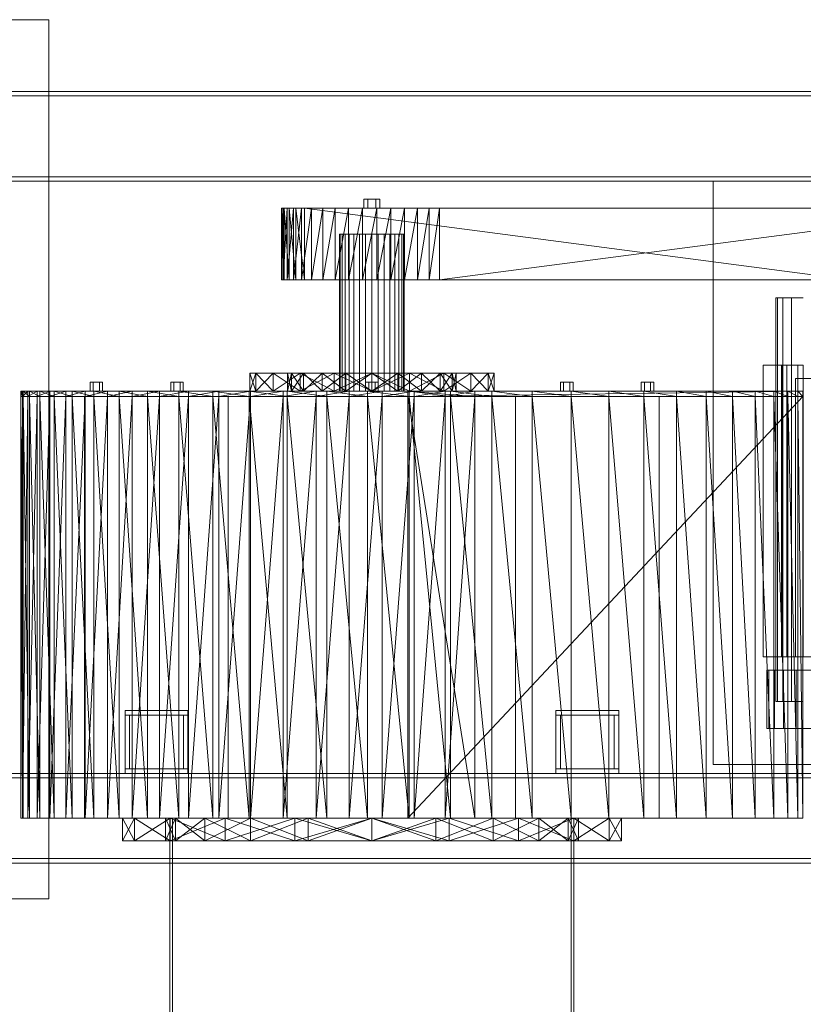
# Model space of a CAD drawing. Header units: millimetres. Extents: x -2233 to 65662, y -50530 to 6847.
# Tile 739 of 802: x 57669 to 58542, y -16417 to -15320. Entities that reach past the tile are written whole.
import ezdxf

# ---------------------------------------------------------------- set-up
doc = ezdxf.new("R2010")
doc.units = ezdxf.units.MM
doc.layers.add('superior_secador', color=7, linetype='Continuous', lineweight=0)

msp = doc.modelspace()

# ---------------------------------------------------------------- linework, layer by layer
at = {"layer": 'superior_secador'}
for p, q in [((57541.134, -15320), (57701.134, -15320)), ((57701.134, -15320), (57701.134, -16300)), ((57541.134, -15400), (59031.134, -15400)), ((59031.134, -15405), (57541.134, -15405)), ((57541.134, -15495), (59031.134, -15495)), ((59031.134, -15500), (57541.134, -15500)), ((58441.134, -16150), (58441.134, -15500)), ((58441.134, -15500), (58901.134, -15500)), ((58056.634, -15520), (58052.134, -15520)), ((58052.134, -15520), (58052.134, -15530)), ((58065.634, -15520), (58056.634, -15520)), ((58056.634, -15520), (58056.634, -15530)), ((58065.634, -15520), (58070.134, -15520)), ((58065.634, -15520), (58065.634, -15530)), ((58070.134, -15530), (58070.134, -15520)), ((57966.909, -15530), (57960.282, -15530)), ((57960.282, -15530), (57962.38, -15530)), ((57960.282, -15530), (57963.526, -15530)), ((57960.667, -15530), (57960.282, -15530)), ((57962.38, -15530), (57960.282, -15610)), ((57960.282, -15530), (57960.282, -15610)), ((57960.282, -15530), (57960.667, -15610)), ((57963.526, -15530), (57960.667, -15530)), ((57960.667, -15530), (57960.667, -15610)), ((57960.667, -15530), (57963.526, -15610)), ((57962.38, -15530), (57966.909, -15530)), ((57966.909, -15530), (57962.38, -15610)), ((57962.38, -15530), (57962.38, -15610)), ((57963.526, -15530), (57976.327, -15530)), ((57968.79, -15530), (57963.526, -15530)), ((57966.909, -15530), (57963.526, -15530)), ((57963.526, -15530), (58620.472, -15530)), ((57963.526, -15530), (57963.526, -15610)), ((57963.526, -15530), (57968.79, -15610)), ((57982.761, -15530), (57966.909, -15530)), ((57966.909, -15530), (57973.759, -15530)), ((58006.282, -15530), (57966.909, -15530)), ((58066.607, -15530), (57966.909, -15530)), ((57966.909, -15530), (58620.472, -15530)), ((58763.478, -15530), (57966.909, -15530)), ((57973.759, -15530), (57966.909, -15610)), ((57966.909, -15530), (57966.909, -15610)), ((57976.327, -15530), (57968.79, -15530)), ((57968.79, -15530), (57968.79, -15610)), ((57968.79, -15530), (57976.327, -15610)), ((57973.759, -15530), (57982.761, -15530)), ((57982.761, -15530), (57973.759, -15610)), ((57973.759, -15530), (57973.759, -15610)), ((57976.327, -15530), (58595.952, -15530)), ((57985.952, -15530), (57976.327, -15530)), ((57976.327, -15530), (58620.472, -15530)), ((57976.327, -15530), (57976.327, -15610)), ((57976.327, -15530), (57985.952, -15610)), ((58006.282, -15530), (57982.761, -15530)), ((57982.761, -15530), (57993.691, -15530)), ((57993.691, -15530), (57982.761, -15610)), ((57982.761, -15530), (57982.761, -15610)), ((58595.952, -15530), (57985.952, -15530)), ((57985.952, -15530), (57985.952, -15610)), ((57985.952, -15530), (58595.952, -15610)), ((57993.691, -15530), (58006.282, -15530)), ((58006.282, -15530), (57993.691, -15610)), ((57993.691, -15530), (57993.691, -15610)), ((58035.173, -15530), (58006.282, -15530)), ((58006.282, -15530), (58020.224, -15530)), ((58066.607, -15530), (58006.282, -15530)), ((58020.224, -15530), (58006.282, -15610)), ((58006.282, -15530), (58006.282, -15610)), ((58020.224, -15530), (58035.173, -15530)), ((58035.173, -15530), (58020.224, -15610)), ((58020.224, -15530), (58020.224, -15610)), ((58066.607, -15530), (58035.173, -15530)), ((58035.173, -15530), (58050.763, -15530)), ((58050.763, -15530), (58035.173, -15610)), ((58035.173, -15530), (58035.173, -15610)), ((58050.763, -15530), (58066.607, -15530)), ((58066.607, -15530), (58050.763, -15610)), ((58050.763, -15530), (58050.763, -15610)), ((58056.634, -15530), (58052.134, -15530)), ((58065.634, -15530), (58056.634, -15530)), ((58070.134, -15530), (58065.634, -15530)), ((58097.503, -15530), (58066.607, -15530)), ((58066.607, -15530), (58082.316, -15530)), ((58124.841, -15530), (58066.607, -15530)), ((58763.478, -15530), (58066.607, -15530)), ((58082.316, -15530), (58066.607, -15610)), ((58066.607, -15530), (58066.607, -15610)), ((58082.316, -15530), (58097.503, -15530)), ((58097.503, -15530), (58082.316, -15610)), ((58082.316, -15530), (58082.316, -15610)), ((58124.841, -15530), (58097.503, -15530)), ((58097.503, -15530), (58111.796, -15530)), ((58111.796, -15530), (58097.503, -15610)), ((58097.503, -15530), (58097.503, -15610)), ((58111.796, -15530), (58124.841, -15530)), ((58124.841, -15530), (58111.796, -15610)), ((58111.796, -15530), (58111.796, -15610)), ((58746.316, -15530), (58124.841, -15530)), ((58124.841, -15530), (58136.316, -15530)), ((58763.478, -15530), (58124.841, -15530)), ((58136.316, -15530), (58124.841, -15610)), ((58124.841, -15530), (58124.841, -15610)), ((58136.316, -15530), (58746.316, -15530)), ((58746.316, -15530), (58136.316, -15610)), ((58136.316, -15530), (58136.316, -15610)), ((58025.826, -15559), (58025.134, -15559)), ((58025.134, -15559), (58025.134, -15734)), ((58027.874, -15559), (58025.826, -15559)), ((58025.826, -15559), (58025.826, -15734)), ((58031.201, -15559), (58027.874, -15559)), ((58027.874, -15559), (58027.874, -15734)), ((58035.678, -15559), (58031.201, -15559)), ((58031.201, -15559), (58031.201, -15734)), ((58041.133, -15559), (58035.678, -15559)), ((58035.678, -15559), (58035.678, -15734)), ((58047.357, -15559), (58041.133, -15559)), ((58041.133, -15559), (58041.133, -15734)), ((58054.111, -15559), (58047.357, -15559)), ((58047.357, -15559), (58047.357, -15734)), ((58061.134, -15559), (58054.111, -15559)), ((58054.111, -15559), (58054.111, -15734)), ((58068.157, -15559), (58061.134, -15559)), ((58061.134, -15559), (58061.134, -15734)), ((58074.91, -15559), (58068.157, -15559)), ((58068.157, -15559), (58068.157, -15734)), ((58081.134, -15559), (58074.91, -15559)), ((58074.91, -15559), (58074.91, -15734)), ((58086.59, -15559), (58081.134, -15559)), ((58081.134, -15559), (58081.134, -15734)), ((58091.067, -15559), (58086.59, -15559)), ((58086.59, -15559), (58086.59, -15734)), ((58094.394, -15559), (58091.067, -15559)), ((58091.067, -15559), (58091.067, -15734)), ((58096.442, -15559), (58094.394, -15559)), ((58094.394, -15559), (58094.394, -15734)), ((58096.442, -15559), (58097.134, -15559)), ((58096.442, -15559), (58096.442, -15734)), ((58097.134, -15734), (58097.134, -15559)), ((57960.282, -15610), (57966.909, -15610)), ((57962.38, -15610), (57960.282, -15610)), ((57963.526, -15610), (57960.282, -15610)), ((57960.282, -15610), (57960.667, -15610)), ((57960.667, -15610), (57963.526, -15610)), ((57966.909, -15610), (57962.38, -15610)), ((57976.327, -15610), (57963.526, -15610)), ((57963.526, -15610), (57968.79, -15610)), ((57963.526, -15610), (57966.909, -15610)), ((58620.472, -15610), (57963.526, -15610)), ((57966.909, -15610), (57982.761, -15610)), ((57973.759, -15610), (57966.909, -15610)), ((57966.909, -15610), (58006.282, -15610)), ((57966.909, -15610), (58066.607, -15610)), ((58620.472, -15610), (57966.909, -15610)), ((57966.909, -15610), (58763.478, -15610)), ((57968.79, -15610), (57976.327, -15610)), ((57982.761, -15610), (57973.759, -15610)), ((58595.952, -15610), (57976.327, -15610)), ((57976.327, -15610), (57985.952, -15610)), ((58620.472, -15610), (57976.327, -15610)), ((57982.761, -15610), (58006.282, -15610)), ((57993.691, -15610), (57982.761, -15610)), ((57985.952, -15610), (58595.952, -15610)), ((58006.282, -15610), (57993.691, -15610)), ((58006.282, -15610), (58035.173, -15610)), ((58020.224, -15610), (58006.282, -15610)), ((58006.282, -15610), (58066.607, -15610)), ((58035.173, -15610), (58020.224, -15610)), ((58035.173, -15610), (58066.607, -15610)), ((58050.763, -15610), (58035.173, -15610)), ((58066.607, -15610), (58050.763, -15610)), ((58066.607, -15610), (58097.503, -15610)), ((58082.316, -15610), (58066.607, -15610)), ((58066.607, -15610), (58124.841, -15610)), ((58066.607, -15610), (58763.478, -15610)), ((58097.503, -15610), (58082.316, -15610)), ((58097.503, -15610), (58124.841, -15610)), ((58111.796, -15610), (58097.503, -15610)), ((58124.841, -15610), (58111.796, -15610)), ((58124.841, -15610), (58746.316, -15610)), ((58136.316, -15610), (58124.841, -15610)), ((58124.841, -15610), (58763.478, -15610)), ((58746.316, -15610), (58136.316, -15610)), ((58513.104, -15630), (58511.134, -15630)), ((58511.134, -15630), (58511.134, -16080)), ((58518.965, -15630), (58513.104, -15630)), ((58513.104, -15630), (58513.104, -16080)), ((58528.573, -15630), (58518.965, -15630)), ((58518.965, -15630), (58518.965, -16080)), ((58541.691, -15630), (58528.573, -15630)), ((58528.573, -15630), (58528.573, -16080)), ((57925.134, -15714), (57971.735, -15714)), ((57967.134, -15714), (57925.134, -15714)), ((57925.134, -15714), (57951.108, -15714)), ((57931.79, -15714), (57925.134, -15714)), ((57925.134, -15714), (57985.087, -15714)), ((57925.134, -15714), (58019.108, -15714)), ((57925.134, -15714), (58005.882, -15714)), ((57931.79, -15714), (57925.134, -15734)), ((57925.134, -15714), (57925.134, -15734)), ((57925.134, -15714), (57931.79, -15734)), ((57951.108, -15714), (57931.79, -15714)), ((57951.108, -15714), (57931.79, -15734)), ((57931.79, -15714), (57931.79, -15734)), ((57931.79, -15714), (57951.108, -15734)), ((57951.108, -15714), (58019.108, -15714)), ((57981.194, -15714), (57951.108, -15714)), ((57981.194, -15714), (57951.108, -15734)), ((57951.108, -15714), (57951.108, -15734)), ((57951.108, -15714), (57981.194, -15734)), ((57971.735, -15714), (57967.134, -15714)), ((57971.735, -15714), (57967.134, -15734)), ((57967.134, -15714), (57967.134, -15734)), ((57967.134, -15714), (57971.735, -15734)), ((57985.087, -15714), (57971.735, -15714)), ((57985.087, -15714), (57971.735, -15734)), ((57971.735, -15714), (57971.735, -15734)), ((57971.735, -15714), (57985.087, -15734)), ((58019.108, -15714), (57981.194, -15714)), ((58019.108, -15714), (57981.194, -15734)), ((57981.194, -15714), (57981.194, -15734)), ((57981.194, -15714), (58019.108, -15734)), ((58005.882, -15714), (57985.087, -15714)), ((58005.882, -15714), (57985.087, -15734)), ((57985.087, -15714), (57985.087, -15734)), ((57985.087, -15714), (58005.882, -15734)), ((58019.108, -15714), (58005.882, -15714)), ((58032.087, -15714), (58005.882, -15714)), ((58032.087, -15714), (58005.882, -15734)), ((58005.882, -15714), (58005.882, -15734)), ((58005.882, -15714), (58032.087, -15734)), ((58019.108, -15714), (58103.159, -15714)), ((58061.134, -15714), (58019.108, -15714)), ((58019.108, -15714), (58171.159, -15714)), ((58019.108, -15714), (58032.087, -15714)), ((58090.181, -15714), (58019.108, -15714)), ((58116.386, -15714), (58019.108, -15714)), ((58061.134, -15714), (58019.108, -15734)), ((58019.108, -15714), (58019.108, -15734)), ((58019.108, -15714), (58061.134, -15734)), ((58061.134, -15714), (58032.087, -15714)), ((58061.134, -15714), (58032.087, -15734)), ((58032.087, -15714), (58032.087, -15734)), ((58032.087, -15714), (58061.134, -15734)), ((58103.159, -15714), (58061.134, -15714)), ((58171.159, -15714), (58061.134, -15714)), ((58061.134, -15714), (58090.181, -15714)), ((58103.159, -15714), (58061.134, -15734)), ((58061.134, -15714), (58061.134, -15734)), ((58061.134, -15714), (58103.159, -15734)), ((58090.181, -15714), (58061.134, -15734)), ((58061.134, -15714), (58090.181, -15734)), ((58171.159, -15714), (58090.181, -15714)), ((58090.181, -15714), (58116.386, -15714)), ((58116.386, -15714), (58090.181, -15734)), ((58090.181, -15714), (58090.181, -15734)), ((58090.181, -15714), (58116.386, -15734)), ((58103.159, -15714), (58171.159, -15714)), ((58141.073, -15714), (58103.159, -15714)), ((58141.073, -15714), (58103.159, -15734)), ((58103.159, -15714), (58103.159, -15734)), ((58103.159, -15714), (58141.073, -15734)), ((58171.159, -15714), (58116.386, -15714)), ((58137.181, -15714), (58116.386, -15714)), ((58137.181, -15714), (58116.386, -15734)), ((58116.386, -15714), (58116.386, -15734)), ((58116.386, -15714), (58137.181, -15734)), ((58171.159, -15714), (58137.181, -15714)), ((58150.532, -15714), (58137.181, -15714)), ((58150.532, -15714), (58137.181, -15734)), ((58137.181, -15714), (58137.181, -15734)), ((58137.181, -15714), (58150.532, -15734)), ((58171.159, -15714), (58141.073, -15714)), ((58171.159, -15714), (58141.073, -15734)), ((58141.073, -15714), (58141.073, -15734)), ((58141.073, -15714), (58171.159, -15734)), ((58171.159, -15714), (58150.532, -15714)), ((58150.532, -15714), (58155.134, -15714)), ((58155.134, -15714), (58150.532, -15734)), ((58150.532, -15714), (58150.532, -15734)), ((58150.532, -15714), (58155.134, -15734)), ((58155.134, -15714), (58171.159, -15714)), ((58155.134, -15734), (58155.134, -15714)), ((58171.159, -15714), (58197.134, -15714)), ((58190.478, -15714), (58171.159, -15714)), ((58190.478, -15714), (58171.159, -15734)), ((58171.159, -15714), (58171.159, -15734)), ((58171.159, -15714), (58190.478, -15734)), ((58197.134, -15714), (58190.478, -15714)), ((58197.134, -15714), (58190.478, -15734)), ((58190.478, -15714), (58190.478, -15734)), ((58190.478, -15714), (58197.134, -15734)), ((58197.134, -15734), (58197.134, -15714)), ((58518.134, -15705), (58497.134, -15705)), ((58497.134, -15705), (58497.134, -16030)), ((58517.445, -16030), (58517.445, -15705)), ((58517.445, -15705), (58535.632, -15705)), ((58517.445, -15705), (58523.445, -15705)), ((58518.134, -16030), (58518.134, -15705)), ((58541.632, -15705), (58523.445, -15705)), ((58523.445, -15705), (58523.445, -16030)), ((58535.632, -15705), (58535.632, -16030)), ((58541.632, -15705), (58535.632, -15705)), ((58541.632, -16030), (58541.632, -15705)), ((57750.634, -15724), (57747.134, -15724)), ((57747.134, -15724), (57747.134, -15734)), ((57757.634, -15724), (57750.634, -15724)), ((57750.634, -15724), (57750.634, -15734)), ((57757.634, -15724), (57761.134, -15724)), ((57757.634, -15724), (57757.634, -15734)), ((57761.134, -15734), (57761.134, -15724)), ((57840.552, -15724), (57837.052, -15724)), ((57837.052, -15724), (57837.052, -15734)), ((57847.552, -15724), (57840.552, -15724)), ((57840.552, -15724), (57840.552, -15734)), ((57847.552, -15724), (57851.052, -15724)), ((57847.552, -15724), (57847.552, -15734)), ((57851.052, -15734), (57851.052, -15724)), ((58057.634, -15724), (58054.134, -15724)), ((58054.134, -15724), (58054.134, -15734)), ((58064.634, -15724), (58057.634, -15724)), ((58057.634, -15724), (58057.634, -15734)), ((58064.634, -15724), (58068.134, -15724)), ((58064.634, -15724), (58064.634, -15734)), ((58068.134, -15734), (58068.134, -15724)), ((58274.716, -15724), (58271.216, -15724)), ((58271.216, -15724), (58271.216, -15734)), ((58281.716, -15724), (58274.716, -15724)), ((58274.716, -15724), (58274.716, -15734)), ((58281.716, -15724), (58285.216, -15724)), ((58281.716, -15724), (58281.716, -15734)), ((58285.216, -15734), (58285.216, -15724)), ((58364.634, -15724), (58361.134, -15724)), ((58361.134, -15724), (58361.134, -15734)), ((58371.634, -15724), (58364.634, -15724)), ((58364.634, -15724), (58364.634, -15734)), ((58371.634, -15724), (58375.134, -15724)), ((58371.634, -15724), (58371.634, -15734)), ((58375.134, -15734), (58375.134, -15724)), ((58533.134, -16030), (58533.134, -15720)), ((58533.134, -15720), (58589.134, -15720)), ((57672.765, -15734), (57670.108, -15734)), ((57670.108, -15734), (57671.851, -15734)), ((57671.851, -15734), (57670.108, -15740)), ((57670.108, -15734), (57670.108, -15740)), ((57670.108, -15734), (57672.765, -15740)), ((57688.134, -15734), (57671.851, -15734)), ((57671.851, -15734), (57677.903, -15734)), ((57671.851, -15734), (57672.765, -15734)), ((57677.903, -15734), (57671.851, -15740)), ((57671.851, -15734), (57671.851, -15740)), ((57672.765, -15734), (57691.362, -15734)), ((57679.853, -15734), (57672.765, -15734)), ((57688.134, -15734), (57672.765, -15734)), ((57672.765, -15734), (57727.329, -15734)), ((57766.601, -15734), (57672.765, -15734)), ((57672.765, -15734), (57846.079, -15734)), ((58035.915, -15734), (57672.765, -15734)), ((57672.765, -15734), (58194.571, -15734)), ((57672.765, -15734), (57672.765, -15740)), ((57672.765, -15734), (57679.853, -15740)), ((57677.903, -15734), (57688.134, -15734)), ((57688.134, -15734), (57677.903, -15740)), ((57677.903, -15734), (57677.903, -15740)), ((57691.362, -15734), (57679.853, -15734)), ((57679.853, -15734), (57679.853, -15740)), ((57679.853, -15734), (57691.362, -15740)), ((57720.36, -15734), (57688.134, -15734)), ((57688.134, -15734), (57702.358, -15734)), ((57766.601, -15734), (57688.134, -15734)), ((57702.358, -15734), (57688.134, -15740)), ((57688.134, -15734), (57688.134, -15740)), ((57691.362, -15734), (57727.329, -15734)), ((57707.226, -15734), (57691.362, -15734)), ((57691.362, -15734), (57691.362, -15740)), ((57691.362, -15734), (57707.226, -15740)), ((57702.358, -15734), (57720.36, -15734)), ((57720.36, -15734), (57702.358, -15740)), ((57702.358, -15734), (57702.358, -15740)), ((57727.329, -15734), (57707.226, -15734)), ((57707.226, -15734), (57707.226, -15740)), ((57707.226, -15734), (57727.329, -15740)), ((57766.601, -15734), (57720.36, -15734)), ((57720.36, -15734), (57741.874, -15734)), ((57741.874, -15734), (57720.36, -15740)), ((57720.36, -15734), (57720.36, -15740)), ((57727.329, -15734), (57779.54, -15734)), ((57751.505, -15734), (57727.329, -15734)), ((57727.329, -15734), (57846.079, -15734)), ((57727.329, -15734), (57727.329, -15740)), ((57727.329, -15734), (57751.505, -15740)), ((57741.874, -15734), (57766.601, -15734)), ((57766.601, -15734), (57741.874, -15740)), ((57741.874, -15734), (57741.874, -15740)), ((57750.634, -15734), (57747.134, -15734)), ((57757.634, -15734), (57750.634, -15734)), ((57779.54, -15734), (57751.505, -15734)), ((57751.505, -15734), (57751.505, -15740)), ((57751.505, -15734), (57779.54, -15740)), ((57761.134, -15734), (57757.634, -15734)), ((57824.355, -15734), (57766.601, -15734)), ((57766.601, -15734), (57794.214, -15734)), ((57890.673, -15734), (57766.601, -15734)), ((58035.915, -15734), (57766.601, -15734)), ((57794.214, -15734), (57766.601, -15740)), ((57766.601, -15734), (57766.601, -15740)), ((57779.54, -15734), (57846.079, -15734)), ((57811.167, -15734), (57779.54, -15734)), ((57779.54, -15734), (57779.54, -15740)), ((57779.54, -15734), (57811.167, -15740)), ((57794.214, -15734), (57824.355, -15734)), ((57824.355, -15734), (57794.214, -15740)), ((57794.214, -15734), (57794.214, -15740)), ((57846.079, -15734), (57811.167, -15734)), ((57811.167, -15734), (57811.167, -15740)), ((57811.167, -15734), (57846.079, -15740)), ((57890.673, -15734), (57824.355, -15734)), ((57824.355, -15734), (57856.64, -15734)), ((57856.64, -15734), (57824.355, -15740)), ((57824.355, -15734), (57824.355, -15740)), ((57840.552, -15734), (57837.052, -15734)), ((57847.552, -15734), (57840.552, -15734)), ((57846.079, -15734), (57924.321, -15734)), ((57883.927, -15734), (57846.079, -15734)), ((57846.079, -15734), (58011.021, -15734)), ((57846.079, -15734), (58194.571, -15734)), ((57846.079, -15734), (57846.079, -15740)), ((57846.079, -15734), (57883.927, -15740)), ((57851.052, -15734), (57847.552, -15734)), ((57856.64, -15734), (57890.673, -15734)), ((57890.673, -15734), (57856.64, -15740)), ((57856.64, -15734), (57856.64, -15740)), ((57924.321, -15734), (57883.927, -15734)), ((57883.927, -15734), (57883.927, -15740)), ((57883.927, -15734), (57924.321, -15740)), ((57962.319, -15734), (57890.673, -15734)), ((57890.673, -15734), (57926.04, -15734)), ((58035.915, -15734), (57890.673, -15734)), ((57926.04, -15734), (57890.673, -15740)), ((57890.673, -15734), (57890.673, -15740)), ((57924.321, -15734), (58011.021, -15734)), ((57966.837, -15734), (57924.321, -15734)), ((57924.321, -15734), (57924.321, -15740)), ((57924.321, -15734), (57966.837, -15740)), ((57971.735, -15734), (57925.134, -15734)), ((57925.134, -15734), (57967.134, -15734)), ((57951.108, -15734), (57925.134, -15734)), ((57925.134, -15734), (57931.79, -15734)), ((57985.087, -15734), (57925.134, -15734)), ((58019.108, -15734), (57925.134, -15734)), ((58005.882, -15734), (57925.134, -15734)), ((57926.04, -15734), (57962.319, -15734)), ((57962.319, -15734), (57926.04, -15740)), ((57926.04, -15734), (57926.04, -15740)), ((57931.79, -15734), (57951.108, -15734)), ((58019.108, -15734), (57951.108, -15734)), ((57951.108, -15734), (57981.194, -15734)), ((58035.915, -15734), (57962.319, -15734)), ((57962.319, -15734), (57999.085, -15734)), ((57999.085, -15734), (57962.319, -15740)), ((57962.319, -15734), (57962.319, -15740)), ((58011.021, -15734), (57966.837, -15734)), ((57966.837, -15734), (57966.837, -15740)), ((57966.837, -15734), (58011.021, -15740)), ((57967.134, -15734), (57971.735, -15734)), ((57971.735, -15734), (57985.087, -15734)), ((57981.194, -15734), (58019.108, -15734)), ((57985.087, -15734), (58005.882, -15734)), ((57999.085, -15734), (58035.915, -15734)), ((58035.915, -15734), (57999.085, -15740)), ((57999.085, -15734), (57999.085, -15740)), ((58005.882, -15734), (58019.108, -15734)), ((58005.882, -15734), (58032.087, -15734)), ((58011.021, -15734), (58102.452, -15734)), ((58056.392, -15734), (58011.021, -15734)), ((58011.021, -15734), (58194.571, -15734)), ((58011.021, -15734), (58011.021, -15740)), ((58011.021, -15734), (58056.392, -15740)), ((58103.159, -15734), (58019.108, -15734)), ((58019.108, -15734), (58061.134, -15734)), ((58171.159, -15734), (58019.108, -15734)), ((58032.087, -15734), (58019.108, -15734)), ((58019.108, -15734), (58090.181, -15734)), ((58019.108, -15734), (58116.386, -15734)), ((58025.826, -15734), (58025.134, -15734)), ((58027.874, -15734), (58025.826, -15734)), ((58031.201, -15734), (58027.874, -15734)), ((58035.678, -15734), (58031.201, -15734)), ((58032.087, -15734), (58061.134, -15734)), ((58041.133, -15734), (58035.678, -15734)), ((58108.107, -15734), (58035.915, -15734)), ((58035.915, -15734), (58072.392, -15734)), ((58175.71, -15734), (58035.915, -15734)), ((58541.134, -15734), (58035.915, -15734)), ((58488.042, -15734), (58035.915, -15734)), ((58194.571, -15734), (58035.915, -15734)), ((58072.392, -15734), (58035.915, -15740)), ((58035.915, -15734), (58035.915, -15740)), ((58047.357, -15734), (58041.133, -15734)), ((58054.111, -15734), (58047.357, -15734)), ((58061.134, -15734), (58054.111, -15734)), ((58057.634, -15734), (58054.134, -15734)), ((58102.452, -15734), (58056.392, -15734)), ((58056.392, -15734), (58056.392, -15740)), ((58056.392, -15734), (58102.452, -15740)), ((58064.634, -15734), (58057.634, -15734)), ((58061.134, -15734), (58103.159, -15734)), ((58061.134, -15734), (58171.159, -15734)), ((58090.181, -15734), (58061.134, -15734)), ((58068.157, -15734), (58061.134, -15734)), ((58068.134, -15734), (58064.634, -15734)), ((58074.91, -15734), (58068.157, -15734)), ((58072.392, -15734), (58108.107, -15734)), ((58108.107, -15734), (58072.392, -15740)), ((58072.392, -15734), (58072.392, -15740)), ((58081.134, -15734), (58074.91, -15734)), ((58086.59, -15734), (58081.134, -15734)), ((58091.067, -15734), (58086.59, -15734)), ((58090.181, -15734), (58171.159, -15734)), ((58116.386, -15734), (58090.181, -15734)), ((58094.394, -15734), (58091.067, -15734)), ((58096.442, -15734), (58094.394, -15734)), ((58097.134, -15734), (58096.442, -15734)), ((58175.71, -15734), (58101.134, -15734)), ((58101.134, -15734), (58541.134, -15734)), ((58541.134, -15734), (58101.134, -15740)), ((58101.134, -15734), (58101.134, -15740)), ((58101.134, -15734), (58175.71, -15740)), ((58102.452, -15734), (58194.571, -15734)), ((58148.687, -15734), (58102.452, -15734)), ((58102.452, -15734), (58102.452, -15740)), ((58102.452, -15734), (58148.687, -15740)), ((58171.159, -15734), (58103.159, -15734)), ((58103.159, -15734), (58141.073, -15734)), ((58175.71, -15734), (58108.107, -15734)), ((58108.107, -15734), (58142.669, -15734)), ((58142.669, -15734), (58108.107, -15740)), ((58108.107, -15734), (58108.107, -15740)), ((58116.386, -15734), (58171.159, -15734)), ((58116.386, -15734), (58137.181, -15734)), ((58137.181, -15734), (58171.159, -15734)), ((58137.181, -15734), (58150.532, -15734)), ((58141.073, -15734), (58171.159, -15734)), ((58142.669, -15734), (58175.71, -15734)), ((58175.71, -15734), (58142.669, -15740)), ((58142.669, -15734), (58142.669, -15740)), ((58194.571, -15734), (58148.687, -15734)), ((58148.687, -15734), (58148.687, -15740)), ((58148.687, -15734), (58194.571, -15740)), ((58150.532, -15734), (58171.159, -15734)), ((58155.134, -15734), (58150.532, -15734)), ((58171.159, -15734), (58155.134, -15734)), ((58197.134, -15734), (58171.159, -15734)), ((58171.159, -15734), (58190.478, -15734)), ((58541.134, -15734), (58175.71, -15734)), ((58175.71, -15740), (58175.71, -15734)), ((58190.478, -15734), (58197.134, -15734)), ((58194.571, -15734), (58283.191, -15734)), ((58239.581, -15734), (58194.571, -15734)), ((58194.571, -15734), (58364.169, -15734)), ((58194.571, -15734), (58488.042, -15734)), ((58194.571, -15734), (58194.571, -15740)), ((58194.571, -15734), (58239.581, -15740)), ((58283.191, -15734), (58239.581, -15734)), ((58239.581, -15734), (58239.581, -15740)), ((58239.581, -15734), (58283.191, -15740)), ((58274.716, -15734), (58271.216, -15734)), ((58281.716, -15734), (58274.716, -15734)), ((58285.216, -15734), (58281.716, -15734)), ((58283.191, -15734), (58364.169, -15734)), ((58324.888, -15734), (58283.191, -15734)), ((58283.191, -15734), (58283.191, -15740)), ((58283.191, -15734), (58324.888, -15740)), ((58364.169, -15734), (58324.888, -15734)), ((58324.888, -15734), (58324.888, -15740)), ((58324.888, -15734), (58364.169, -15740)), ((58364.634, -15734), (58361.134, -15734)), ((58364.169, -15734), (58433.61, -15734)), ((58400.562, -15734), (58364.169, -15734)), ((58364.169, -15734), (58488.042, -15734)), ((58364.169, -15734), (58364.169, -15740)), ((58364.169, -15734), (58400.562, -15740)), ((58371.634, -15734), (58364.634, -15734)), ((58375.134, -15734), (58371.634, -15734)), ((58433.61, -15734), (58400.562, -15734)), ((58400.562, -15734), (58400.562, -15740)), ((58400.562, -15734), (58433.61, -15740)), ((58433.61, -15734), (58488.042, -15734)), ((58462.898, -15734), (58433.61, -15734)), ((58433.61, -15734), (58433.61, -15740)), ((58433.61, -15734), (58462.898, -15740)), ((58488.042, -15734), (58462.898, -15734)), ((58462.898, -15734), (58462.898, -15740)), ((58462.898, -15734), (58488.042, -15740)), ((58488.042, -15734), (58524.591, -15734)), ((58508.704, -15734), (58488.042, -15734)), ((58488.042, -15734), (58541.134, -15734)), ((58488.042, -15734), (58488.042, -15740)), ((58488.042, -15734), (58508.704, -15740)), ((58524.591, -15734), (58508.704, -15734)), ((58508.704, -15734), (58508.704, -15740)), ((58508.704, -15734), (58524.591, -15740)), ((58524.591, -15734), (58541.134, -15734)), ((58535.464, -15734), (58524.591, -15734)), ((58524.591, -15734), (58524.591, -15740)), ((58524.591, -15734), (58535.464, -15740)), ((58541.134, -15734), (58535.464, -15734)), ((58535.464, -15734), (58535.464, -15740)), ((58535.464, -15734), (58541.134, -15740)), ((58541.134, -15734), (58541.134, -15740)), ((57672.765, -15740), (57670.108, -15740)), ((57670.108, -15740), (57671.851, -15740)), ((57671.851, -15740), (57670.108, -16210)), ((57670.108, -15740), (57670.108, -16210)), ((57670.108, -15740), (57672.765, -16210)), ((57688.134, -15740), (57671.851, -15740)), ((57671.851, -15740), (57677.903, -15740)), ((57671.851, -15740), (57672.765, -15740)), ((57677.903, -15740), (57671.851, -16210)), ((57671.851, -15740), (57671.851, -16210)), ((57672.765, -15740), (57691.362, -15740)), ((57679.853, -15740), (57672.765, -15740)), ((57688.134, -15740), (57672.765, -15740)), ((57672.765, -15740), (57727.329, -15740)), ((57766.601, -15740), (57672.765, -15740)), ((57672.765, -15740), (57846.079, -15740)), ((58035.915, -15740), (57672.765, -15740)), ((57672.765, -15740), (58194.571, -15740)), ((57672.765, -15740), (57672.765, -16210)), ((57672.765, -15740), (57679.853, -16210)), ((57677.903, -15740), (57688.134, -15740)), ((57688.134, -15740), (57677.903, -16210)), ((57677.903, -15740), (57677.903, -16210)), ((57691.362, -15740), (57679.853, -15740)), ((57679.853, -15740), (57679.853, -16210)), ((57679.853, -15740), (57691.362, -16210)), ((57720.36, -15740), (57688.134, -15740)), ((57688.134, -15740), (57702.358, -15740)), ((57766.601, -15740), (57688.134, -15740)), ((57702.358, -15740), (57688.134, -16210)), ((57688.134, -15740), (57688.134, -16210)), ((57691.362, -15740), (57727.329, -15740)), ((57707.226, -15740), (57691.362, -15740)), ((57691.362, -15740), (57691.362, -16210)), ((57691.362, -15740), (57707.226, -16210)), ((57702.358, -15740), (57720.36, -15740)), ((57720.36, -15740), (57702.358, -16210)), ((57702.358, -15740), (57702.358, -16210)), ((57727.329, -15740), (57707.226, -15740)), ((57707.226, -15740), (57707.226, -16210)), ((57707.226, -15740), (57727.329, -16210)), ((57766.601, -15740), (57720.36, -15740)), ((57720.36, -15740), (57741.874, -15740)), ((57741.874, -15740), (57720.36, -16210)), ((57720.36, -15740), (57720.36, -16210)), ((57727.329, -15740), (57779.54, -15740)), ((57751.505, -15740), (57727.329, -15740)), ((57727.329, -15740), (57846.079, -15740)), ((57727.329, -15740), (57727.329, -16210)), ((57727.329, -15740), (57751.505, -16210)), ((57741.134, -16210), (57741.134, -15740)), ((57741.134, -15740), (57901.134, -15740)), ((57741.874, -15740), (57766.601, -15740)), ((57766.601, -15740), (57741.874, -16210)), ((57741.874, -15740), (57741.874, -16210)), ((57779.54, -15740), (57751.505, -15740)), ((57751.505, -15740), (57751.505, -16210)), ((57751.505, -15740), (57779.54, -16210)), ((57824.355, -15740), (57766.601, -15740)), ((57766.601, -15740), (57794.214, -15740)), ((57890.673, -15740), (57766.601, -15740)), ((58035.915, -15740), (57766.601, -15740)), ((57794.214, -15740), (57766.601, -16210)), ((57766.601, -15740), (57766.601, -16210)), ((57779.54, -15740), (57846.079, -15740)), ((57811.167, -15740), (57779.54, -15740)), ((57779.54, -15740), (57779.54, -16210)), ((57779.54, -15740), (57811.167, -16210)), ((57794.214, -15740), (57824.355, -15740)), ((57824.355, -15740), (57794.214, -16210)), ((57794.214, -15740), (57794.214, -16210)), ((57846.079, -15740), (57811.167, -15740)), ((57811.167, -15740), (57811.167, -16210)), ((57811.167, -15740), (57846.079, -16210)), ((57890.673, -15740), (57824.355, -15740)), ((57824.355, -15740), (57856.64, -15740)), ((57856.64, -15740), (57824.355, -16210)), ((57824.355, -15740), (57824.355, -16210)), ((57846.079, -15740), (57924.321, -15740)), ((57883.927, -15740), (57846.079, -15740)), ((57846.079, -15740), (58011.021, -15740)), ((57846.079, -15740), (58194.571, -15740)), ((57846.079, -15740), (57846.079, -16210)), ((57846.079, -15740), (57883.927, -16210)), ((57856.64, -15740), (57890.673, -15740)), ((57890.673, -15740), (57856.64, -16210)), ((57856.64, -15740), (57856.64, -16210)), ((57924.321, -15740), (57883.927, -15740)), ((57883.927, -15740), (57883.927, -16210)), ((57883.927, -15740), (57924.321, -16210)), ((57962.319, -15740), (57890.673, -15740)), ((57890.673, -15740), (57926.04, -15740)), ((58035.915, -15740), (57890.673, -15740)), ((57926.04, -15740), (57890.673, -16210)), ((57890.673, -15740), (57890.673, -16210)), ((57901.134, -15740), (57901.134, -16210)), ((57924.321, -15740), (58011.021, -15740)), ((57966.837, -15740), (57924.321, -15740)), ((57924.321, -15740), (57924.321, -16210)), ((57924.321, -15740), (57966.837, -16210)), ((57926.04, -15740), (57962.319, -15740)), ((57962.319, -15740), (57926.04, -16210)), ((57926.04, -15740), (57926.04, -16210)), ((58035.915, -15740), (57962.319, -15740)), ((57962.319, -15740), (57999.085, -15740)), ((57999.085, -15740), (57962.319, -16210)), ((57962.319, -15740), (57962.319, -16210)), ((58011.021, -15740), (57966.837, -15740)), ((57966.837, -15740), (57966.837, -16210)), ((57966.837, -15740), (58011.021, -16210)), ((57999.085, -15740), (58035.915, -15740)), ((58035.915, -15740), (57999.085, -16210)), ((57999.085, -15740), (57999.085, -16210)), ((58011.021, -15740), (58102.452, -15740)), ((58056.392, -15740), (58011.021, -15740)), ((58011.021, -15740), (58194.571, -15740)), ((58011.021, -15740), (58011.021, -16210)), ((58011.021, -15740), (58056.392, -16210)), ((58108.107, -15740), (58035.915, -15740)), ((58035.915, -15740), (58072.392, -15740)), ((58175.71, -15740), (58035.915, -15740)), ((58541.134, -15740), (58035.915, -15740)), ((58488.042, -15740), (58035.915, -15740)), ((58194.571, -15740), (58035.915, -15740)), ((58072.392, -15740), (58035.915, -16210)), ((58035.915, -15740), (58035.915, -16210)), ((58102.452, -15740), (58056.392, -15740)), ((58056.392, -15740), (58056.392, -16210)), ((58056.392, -15740), (58102.452, -16210)), ((58072.392, -15740), (58108.107, -15740)), ((58108.107, -15740), (58072.392, -16210)), ((58072.392, -15740), (58072.392, -16210)), ((58175.71, -15740), (58101.134, -15740)), ((58101.134, -15740), (58541.134, -15740)), ((58541.134, -15740), (58101.134, -16210)), ((58101.134, -15740), (58101.134, -16210)), ((58101.134, -15740), (58175.71, -16210)), ((58102.452, -15740), (58194.571, -15740)), ((58148.687, -15740), (58102.452, -15740)), ((58102.452, -15740), (58102.452, -16210)), ((58102.452, -15740), (58148.687, -16210)), ((58175.71, -15740), (58108.107, -15740)), ((58108.107, -15740), (58142.669, -15740)), ((58142.669, -15740), (58108.107, -16210)), ((58108.107, -15740), (58108.107, -16210)), ((58142.669, -15740), (58175.71, -15740)), ((58175.71, -15740), (58142.669, -16210)), ((58142.669, -15740), (58142.669, -16210)), ((58194.571, -15740), (58148.687, -15740)), ((58148.687, -15740), (58148.687, -16210)), ((58148.687, -15740), (58194.571, -16210)), ((58541.134, -15740), (58175.71, -15740)), ((58175.71, -16210), (58175.71, -15740)), ((58194.571, -15740), (58283.191, -15740)), ((58239.581, -15740), (58194.571, -15740)), ((58194.571, -15740), (58364.169, -15740)), ((58194.571, -15740), (58488.042, -15740)), ((58194.571, -15740), (58194.571, -16210)), ((58194.571, -15740), (58239.581, -16210)), ((58221.134, -16210), (58221.134, -15740)), ((58221.134, -15740), (58381.134, -15740)), ((58283.191, -15740), (58239.581, -15740)), ((58239.581, -15740), (58239.581, -16210)), ((58239.581, -15740), (58283.191, -16210)), ((58283.191, -15740), (58364.169, -15740)), ((58324.888, -15740), (58283.191, -15740)), ((58283.191, -15740), (58283.191, -16210)), ((58283.191, -15740), (58324.888, -16210)), ((58364.169, -15740), (58324.888, -15740)), ((58324.888, -15740), (58324.888, -16210)), ((58324.888, -15740), (58364.169, -16210)), ((58364.169, -15740), (58433.61, -15740)), ((58400.562, -15740), (58364.169, -15740)), ((58364.169, -15740), (58488.042, -15740)), ((58364.169, -15740), (58364.169, -16210)), ((58364.169, -15740), (58400.562, -16210)), ((58381.134, -15740), (58381.134, -16210)), ((58433.61, -15740), (58400.562, -15740)), ((58400.562, -15740), (58400.562, -16210)), ((58400.562, -15740), (58433.61, -16210)), ((58433.61, -15740), (58488.042, -15740)), ((58462.898, -15740), (58433.61, -15740)), ((58433.61, -15740), (58433.61, -16210)), ((58433.61, -15740), (58462.898, -16210)), ((58488.042, -15740), (58462.898, -15740)), ((58462.898, -15740), (58462.898, -16210)), ((58462.898, -15740), (58488.042, -16210)), ((58488.042, -15740), (58524.591, -15740)), ((58508.704, -15740), (58488.042, -15740)), ((58488.042, -15740), (58541.134, -15740)), ((58488.042, -15740), (58488.042, -16210)), ((58488.042, -15740), (58508.704, -16210)), ((58524.591, -15740), (58508.704, -15740)), ((58508.704, -15740), (58508.704, -16210)), ((58508.704, -15740), (58524.591, -16210)), ((58524.591, -15740), (58541.134, -15740)), ((58535.464, -15740), (58524.591, -15740)), ((58524.591, -15740), (58524.591, -16210)), ((58524.591, -15740), (58535.464, -16210)), ((58541.134, -15740), (58535.464, -15740)), ((58535.464, -15740), (58535.464, -16210)), ((58535.464, -15740), (58541.134, -16210)), ((58541.134, -15740), (58541.134, -16210)), ((58497.134, -16030), (58518.134, -16030)), ((58535.632, -16030), (58517.445, -16030)), ((58523.445, -16030), (58517.445, -16030)), ((58523.445, -16030), (58541.632, -16030)), ((58589.134, -16030), (58533.134, -16030)), ((58535.632, -16030), (58541.632, -16030)), ((58503.227, -16045), (58501.134, -16045)), ((58501.134, -16045), (58501.134, -16110)), ((58509.454, -16045), (58503.227, -16045)), ((58503.227, -16045), (58503.227, -16110)), ((58519.663, -16045), (58509.454, -16045)), ((58509.454, -16045), (58509.454, -16110)), ((58533.601, -16045), (58519.663, -16045)), ((58519.663, -16045), (58519.663, -16110)), ((58550.926, -16045), (58533.601, -16045)), ((58533.601, -16045), (58533.601, -16110)), ((58513.104, -16080), (58511.134, -16080)), ((58518.965, -16080), (58513.104, -16080)), ((58528.573, -16080), (58518.965, -16080)), ((58541.691, -16080), (58528.573, -16080)), ((57786.134, -16095), (57786.134, -16090)), ((57786.134, -16090), (57856.134, -16090)), ((57856.134, -16095), (57786.134, -16095)), ((57786.134, -16155), (57786.134, -16095)), ((57786.134, -16095), (57791.134, -16095)), ((57791.134, -16095), (57791.134, -16155)), ((57851.134, -16155), (57851.134, -16095)), ((57851.134, -16095), (57856.134, -16095)), ((57856.134, -16090), (57856.134, -16095)), ((57856.134, -16095), (57856.134, -16155)), ((58266.134, -16095), (58266.134, -16090)), ((58266.134, -16090), (58336.134, -16090)), ((58336.134, -16095), (58266.134, -16095)), ((58266.134, -16155), (58266.134, -16095)), ((58266.134, -16095), (58271.134, -16095)), ((58271.134, -16095), (58271.134, -16155)), ((58331.134, -16155), (58331.134, -16095)), ((58331.134, -16095), (58336.134, -16095)), ((58336.134, -16090), (58336.134, -16095)), ((58336.134, -16095), (58336.134, -16155)), ((58503.227, -16110), (58501.134, -16110)), ((58509.454, -16110), (58503.227, -16110)), ((58519.663, -16110), (58509.454, -16110)), ((58533.601, -16110), (58519.663, -16110)), ((58550.926, -16110), (58533.601, -16110)), ((58901.134, -16150), (58441.134, -16150)), ((57541.134, -16160), (59031.134, -16160)), ((57786.134, -16160), (57786.134, -16155)), ((57786.134, -16155), (57856.134, -16155)), ((57791.134, -16155), (57786.134, -16155)), ((57856.134, -16160), (57786.134, -16160)), ((57856.134, -16155), (57851.134, -16155)), ((57856.134, -16155), (57856.134, -16160)), ((58266.134, -16160), (58266.134, -16155)), ((58266.134, -16155), (58336.134, -16155)), ((58271.134, -16155), (58266.134, -16155)), ((58336.134, -16160), (58266.134, -16160)), ((58336.134, -16155), (58331.134, -16155)), ((58336.134, -16155), (58336.134, -16160)), ((59031.134, -16165), (57541.134, -16165)), ((57671.851, -16210), (57670.108, -16210)), ((57670.108, -16210), (57672.765, -16210)), ((57671.851, -16210), (57688.134, -16210)), ((57677.903, -16210), (57671.851, -16210)), ((57672.765, -16210), (57671.851, -16210)), ((57691.362, -16210), (57672.765, -16210)), ((57672.765, -16210), (57679.853, -16210)), ((57672.765, -16210), (57688.134, -16210)), ((57727.329, -16210), (57672.765, -16210)), ((57672.765, -16210), (57766.601, -16210)), ((57846.079, -16210), (57672.765, -16210)), ((57672.765, -16210), (58035.915, -16210)), ((58194.571, -16210), (57672.765, -16210)), ((57688.134, -16210), (57677.903, -16210)), ((57679.853, -16210), (57691.362, -16210)), ((57688.134, -16210), (57720.36, -16210)), ((57702.358, -16210), (57688.134, -16210)), ((57688.134, -16210), (57766.601, -16210)), ((57727.329, -16210), (57691.362, -16210)), ((57691.362, -16210), (57707.226, -16210)), ((57720.36, -16210), (57702.358, -16210)), ((57707.226, -16210), (57727.329, -16210)), ((57720.36, -16210), (57766.601, -16210)), ((57741.874, -16210), (57720.36, -16210)), ((57779.54, -16210), (57727.329, -16210)), ((57727.329, -16210), (57751.505, -16210)), ((57846.079, -16210), (57727.329, -16210)), ((57901.134, -16210), (57741.134, -16210)), ((57766.601, -16210), (57741.874, -16210)), ((57751.505, -16210), (57779.54, -16210)), ((57766.601, -16210), (57824.355, -16210)), ((57794.214, -16210), (57766.601, -16210)), ((57766.601, -16210), (57890.673, -16210)), ((57766.601, -16210), (58035.915, -16210)), ((57846.079, -16210), (57779.54, -16210)), ((57779.54, -16210), (57811.167, -16210)), ((57783.134, -16210), (57842.392, -16210)), ((57831.134, -16210), (57783.134, -16210)), ((57783.134, -16210), (57836.228, -16210)), ((57796.739, -16210), (57783.134, -16210)), ((57783.134, -16210), (57875.06, -16210)), ((57796.739, -16210), (57783.134, -16235)), ((57783.134, -16210), (57783.134, -16235)), ((57783.134, -16210), (57796.739, -16235)), ((57824.355, -16210), (57794.214, -16210)), ((57836.228, -16210), (57796.739, -16210)), ((57836.228, -16210), (57796.739, -16235)), ((57796.739, -16210), (57796.739, -16235)), ((57796.739, -16210), (57836.228, -16235)), ((57811.167, -16210), (57846.079, -16210)), ((57824.355, -16210), (57890.673, -16210)), ((57856.64, -16210), (57824.355, -16210)), ((57842.392, -16210), (57831.134, -16210)), ((57842.392, -16210), (57831.134, -16235)), ((57831.134, -16210), (57831.134, -16235)), ((57831.134, -16210), (57842.392, -16235)), ((57836.134, -16600), (57836.134, -16210)), ((57836.134, -16210), (58286.134, -16210)), ((57836.134, -16210), (57839.134, -16210)), ((57836.228, -16210), (57975.228, -16210)), ((57897.73, -16210), (57836.228, -16210)), ((57836.228, -16210), (57875.06, -16210)), ((57925.942, -16210), (57836.228, -16210)), ((57990.06, -16210), (57836.228, -16210)), ((57897.73, -16210), (57836.228, -16235)), ((57836.228, -16210), (57836.228, -16235)), ((57836.228, -16210), (57897.73, -16235)), ((57839.134, -16210), (57839.134, -16600)), ((57875.06, -16210), (57842.392, -16210)), ((57875.06, -16210), (57842.392, -16235)), ((57842.392, -16210), (57842.392, -16235)), ((57842.392, -16210), (57875.06, -16235)), ((57924.321, -16210), (57846.079, -16210)), ((57846.079, -16210), (57883.927, -16210)), ((58011.021, -16210), (57846.079, -16210)), ((58194.571, -16210), (57846.079, -16210)), ((57890.673, -16210), (57856.64, -16210)), ((57975.228, -16210), (57875.06, -16210)), ((57875.06, -16210), (57925.942, -16210)), ((57925.942, -16210), (57875.06, -16235)), ((57875.06, -16210), (57875.06, -16235)), ((57875.06, -16210), (57925.942, -16235)), ((57883.927, -16210), (57924.321, -16210)), ((57890.673, -16210), (57962.319, -16210)), ((57926.04, -16210), (57890.673, -16210)), ((57890.673, -16210), (58035.915, -16210)), ((57975.228, -16210), (57897.73, -16210)), ((57975.228, -16210), (57897.73, -16235)), ((57897.73, -16210), (57897.73, -16235)), ((57897.73, -16210), (57975.228, -16235)), ((58011.021, -16210), (57924.321, -16210)), ((57924.321, -16210), (57966.837, -16210)), ((57975.228, -16210), (57925.942, -16210)), ((57925.942, -16210), (57990.06, -16210)), ((57990.06, -16210), (57925.942, -16235)), ((57925.942, -16210), (57925.942, -16235)), ((57925.942, -16210), (57990.06, -16235)), ((57962.319, -16210), (57926.04, -16210)), ((57962.319, -16210), (58035.915, -16210)), ((57999.085, -16210), (57962.319, -16210)), ((57966.837, -16210), (58011.021, -16210)), ((57975.228, -16210), (58147.04, -16210)), ((58061.134, -16210), (57975.228, -16210)), ((57975.228, -16210), (57990.06, -16210)), ((58132.208, -16210), (57975.228, -16210)), ((58061.134, -16210), (57975.228, -16235)), ((57975.228, -16210), (57975.228, -16235)), ((57975.228, -16210), (58061.134, -16235)), ((58147.04, -16210), (57990.06, -16210)), ((57990.06, -16210), (58061.134, -16210)), ((58061.134, -16210), (57990.06, -16235)), ((57990.06, -16210), (57990.06, -16235)), ((57990.06, -16210), (58061.134, -16235)), ((58035.915, -16210), (57999.085, -16210)), ((58102.452, -16210), (58011.021, -16210)), ((58011.021, -16210), (58056.392, -16210)), ((58194.571, -16210), (58011.021, -16210)), ((58035.915, -16210), (58108.107, -16210)), ((58072.392, -16210), (58035.915, -16210)), ((58035.915, -16210), (58175.71, -16210)), ((58035.915, -16210), (58541.134, -16210)), ((58035.915, -16210), (58488.042, -16210)), ((58035.915, -16210), (58194.571, -16210)), ((58056.392, -16210), (58102.452, -16210)), ((58147.04, -16210), (58061.134, -16210)), ((58061.134, -16210), (58132.208, -16210)), ((58147.04, -16210), (58061.134, -16235)), ((58061.134, -16210), (58061.134, -16235)), ((58061.134, -16210), (58147.04, -16235)), ((58132.208, -16210), (58061.134, -16235)), ((58061.134, -16210), (58132.208, -16235)), ((58108.107, -16210), (58072.392, -16210)), ((58541.134, -16210), (58101.134, -16210)), ((58101.134, -16210), (58175.71, -16210)), ((58194.571, -16210), (58102.452, -16210)), ((58102.452, -16210), (58148.687, -16210)), ((58108.107, -16210), (58175.71, -16210)), ((58142.669, -16210), (58108.107, -16210)), ((58147.04, -16210), (58132.208, -16210)), ((58286.04, -16210), (58132.208, -16210)), ((58132.208, -16210), (58196.325, -16210)), ((58196.325, -16210), (58132.208, -16235)), ((58132.208, -16210), (58132.208, -16235)), ((58132.208, -16210), (58196.325, -16235)), ((58175.71, -16210), (58142.669, -16210)), ((58147.04, -16210), (58286.04, -16210)), ((58224.538, -16210), (58147.04, -16210)), ((58196.325, -16210), (58147.04, -16210)), ((58247.208, -16210), (58147.04, -16210)), ((58224.538, -16210), (58147.04, -16235)), ((58147.04, -16210), (58147.04, -16235)), ((58147.04, -16210), (58224.538, -16235)), ((58148.687, -16210), (58194.571, -16210)), ((58175.71, -16210), (58541.134, -16210)), ((58283.191, -16210), (58194.571, -16210)), ((58194.571, -16210), (58239.581, -16210)), ((58364.169, -16210), (58194.571, -16210)), ((58488.042, -16210), (58194.571, -16210)), ((58286.04, -16210), (58196.325, -16210)), ((58196.325, -16210), (58247.208, -16210)), ((58247.208, -16210), (58196.325, -16235)), ((58196.325, -16210), (58196.325, -16235)), ((58196.325, -16210), (58247.208, -16235)), ((58381.134, -16210), (58221.134, -16210)), ((58286.04, -16210), (58224.538, -16210)), ((58286.04, -16210), (58224.538, -16235)), ((58224.538, -16210), (58224.538, -16235)), ((58224.538, -16210), (58286.04, -16235)), ((58239.581, -16210), (58283.191, -16210)), ((58286.04, -16210), (58247.208, -16210)), ((58339.134, -16210), (58247.208, -16210)), ((58247.208, -16210), (58279.876, -16210)), ((58279.876, -16210), (58247.208, -16235)), ((58247.208, -16210), (58247.208, -16235)), ((58247.208, -16210), (58279.876, -16235)), ((58279.876, -16210), (58286.04, -16210)), ((58339.134, -16210), (58279.876, -16210)), ((58279.876, -16210), (58291.134, -16210)), ((58291.134, -16210), (58279.876, -16235)), ((58279.876, -16210), (58279.876, -16235)), ((58279.876, -16210), (58291.134, -16235)), ((58283.134, -16600), (58283.134, -16210)), ((58283.134, -16210), (58286.134, -16210)), ((58364.169, -16210), (58283.191, -16210)), ((58283.191, -16210), (58324.888, -16210)), ((58286.04, -16210), (58339.134, -16210)), ((58325.528, -16210), (58286.04, -16210)), ((58291.134, -16210), (58286.04, -16210)), ((58325.528, -16210), (58286.04, -16235)), ((58286.04, -16210), (58286.04, -16235)), ((58286.04, -16210), (58325.528, -16235)), ((58286.134, -16210), (58286.134, -16600)), ((58339.134, -16210), (58291.134, -16210)), ((58291.134, -16235), (58291.134, -16210)), ((58324.888, -16210), (58364.169, -16210)), ((58339.134, -16210), (58325.528, -16210)), ((58339.134, -16210), (58325.528, -16235)), ((58325.528, -16210), (58325.528, -16235)), ((58325.528, -16210), (58339.134, -16235)), ((58339.134, -16235), (58339.134, -16210)), ((58433.61, -16210), (58364.169, -16210)), ((58364.169, -16210), (58400.562, -16210)), ((58488.042, -16210), (58364.169, -16210)), ((58400.562, -16210), (58433.61, -16210)), ((58488.042, -16210), (58433.61, -16210)), ((58433.61, -16210), (58462.898, -16210)), ((58462.898, -16210), (58488.042, -16210)), ((58524.591, -16210), (58488.042, -16210)), ((58488.042, -16210), (58508.704, -16210)), ((58541.134, -16210), (58488.042, -16210)), ((58508.704, -16210), (58524.591, -16210)), ((58541.134, -16210), (58524.591, -16210)), ((58524.591, -16210), (58535.464, -16210)), ((58535.464, -16210), (58541.134, -16210)), ((57842.392, -16235), (57783.134, -16235)), ((57783.134, -16235), (57831.134, -16235)), ((57836.228, -16235), (57783.134, -16235)), ((57783.134, -16235), (57796.739, -16235)), ((57875.06, -16235), (57783.134, -16235)), ((57796.739, -16235), (57836.228, -16235)), ((57831.134, -16235), (57842.392, -16235)), ((57975.228, -16235), (57836.228, -16235)), ((57836.228, -16235), (57897.73, -16235)), ((57875.06, -16235), (57836.228, -16235)), ((57836.228, -16235), (57925.942, -16235)), ((57836.228, -16235), (57990.06, -16235)), ((57842.392, -16235), (57875.06, -16235)), ((57875.06, -16235), (57975.228, -16235)), ((57925.942, -16235), (57875.06, -16235)), ((57897.73, -16235), (57975.228, -16235)), ((57925.942, -16235), (57975.228, -16235)), ((57990.06, -16235), (57925.942, -16235)), ((58147.04, -16235), (57975.228, -16235)), ((57975.228, -16235), (58061.134, -16235)), ((57990.06, -16235), (57975.228, -16235)), ((57975.228, -16235), (58132.208, -16235)), ((57990.06, -16235), (58147.04, -16235)), ((58061.134, -16235), (57990.06, -16235)), ((58061.134, -16235), (58147.04, -16235)), ((58132.208, -16235), (58061.134, -16235)), ((58132.208, -16235), (58147.04, -16235)), ((58132.208, -16235), (58286.04, -16235)), ((58196.325, -16235), (58132.208, -16235)), ((58286.04, -16235), (58147.04, -16235)), ((58147.04, -16235), (58224.538, -16235)), ((58147.04, -16235), (58196.325, -16235)), ((58147.04, -16235), (58247.208, -16235)), ((58196.325, -16235), (58286.04, -16235)), ((58247.208, -16235), (58196.325, -16235)), ((58224.538, -16235), (58286.04, -16235)), ((58247.208, -16235), (58286.04, -16235)), ((58247.208, -16235), (58339.134, -16235)), ((58279.876, -16235), (58247.208, -16235)), ((58286.04, -16235), (58279.876, -16235)), ((58279.876, -16235), (58339.134, -16235)), ((58291.134, -16235), (58279.876, -16235)), ((58339.134, -16235), (58286.04, -16235)), ((58286.04, -16235), (58325.528, -16235)), ((58286.04, -16235), (58291.134, -16235)), ((58291.134, -16235), (58339.134, -16235)), ((58325.528, -16235), (58339.134, -16235)), ((57541.134, -16255), (59031.134, -16255)), ((59031.134, -16260), (57541.134, -16260)), ((57701.134, -16300), (57541.134, -16300))]:
    msp.add_line(p, q, dxfattribs=at)

doc.saveas('drawing.dxf')
